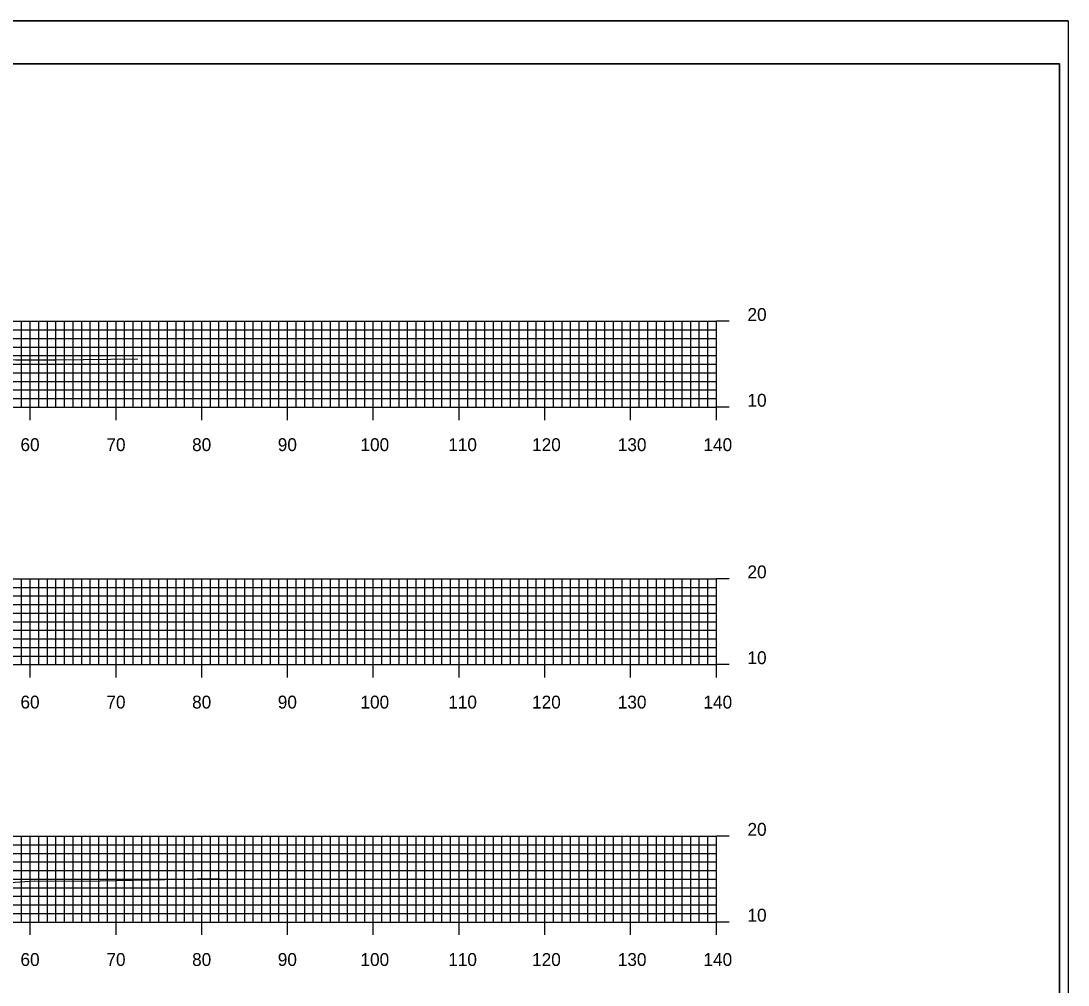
# Model space of a CAD drawing. Extents: x 40011 to 50684, y 49949 to 72236.
# Drawn here: x 41262.1 to 41384.2, y 71043.6 to 71156 of the extents above; entities that cross this region are included whole.
import ezdxf

# ---------------------------------------------------------------- set-up
doc = ezdxf.new("R2010")
doc.units = 0
for name, color, linetype in [('1', 7, 'Continuous'), ('41', 7, 'Continuous'), ('51', 7, 'Continuous'), ('52', 7, 'Continuous'), ('53', 7, 'Continuous'), ('54', 7, 'Continuous'), ('55', 7, 'Continuous'), ('57', 7, 'Continuous')]:
    doc.layers.add(name, color=color, linetype=linetype)

msp = doc.modelspace()

# ---------------------------------------------------------------- linework, layer by layer
at = {"layer": '1'}
for p, q in [((41384.22, 71155.98), (41034.83, 71155.98)), ((41383.22, 71150.98), (41053.22, 71150.98)), ((41383.22, 70940.98), (41383.22, 71150.98))]:
    msp.add_line(p, q, dxfattribs=at)
at = {"layer": '41'}
for points in [[(41034.83, 71155.98), (41384.22, 71155.98), (41384.22, 70935.98), (41034.83, 70935.98)], [(41053.22, 71150.98), (41383.22, 71150.98), (41383.22, 70940.98), (41053.22, 70940.98)]]:
    msp.add_lwpolyline(points, close=True, dxfattribs=at)
at = {"layer": '51'}
for p, q in [((41343.22, 71110.98), (41343.22, 71120.98)), ((41344.72, 71120.98), (41343.22, 71120.98)), ((41344.72, 71110.98), (41343.22, 71110.98)), ((41343.22, 71080.98), (41343.22, 71090.98)), ((41344.72, 71090.98), (41343.22, 71090.98)), ((41344.72, 71080.98), (41343.22, 71080.98)), ((41343.22, 71050.98), (41343.22, 71060.98)), ((41344.72, 71060.98), (41343.22, 71060.98)), ((41344.72, 71050.98), (41343.22, 71050.98))]:
    msp.add_line(p, q, dxfattribs=at)
at = {"layer": '52'}
for p, q in [((41063.22, 71110.98), (41343.22, 71110.98)), ((41263.22, 71109.48), (41263.22, 71110.98)), ((41273.22, 71109.48), (41273.22, 71110.98)), ((41283.22, 71109.48), (41283.22, 71110.98)), ((41293.22, 71109.48), (41293.22, 71110.98)), ((41303.22, 71109.48), (41303.22, 71110.98)), ((41313.22, 71109.48), (41313.22, 71110.98)), ((41323.22, 71109.48), (41323.22, 71110.98)), ((41333.22, 71109.48), (41333.22, 71110.98)), ((41343.22, 71109.48), (41343.22, 71110.98)), ((41063.22, 71080.98), (41343.22, 71080.98)), ((41263.22, 71079.48), (41263.22, 71080.98)), ((41273.22, 71079.48), (41273.22, 71080.98)), ((41283.22, 71079.48), (41283.22, 71080.98)), ((41293.22, 71079.48), (41293.22, 71080.98)), ((41303.22, 71079.48), (41303.22, 71080.98)), ((41313.22, 71079.48), (41313.22, 71080.98)), ((41323.22, 71079.48), (41323.22, 71080.98)), ((41333.22, 71079.48), (41333.22, 71080.98)), ((41343.22, 71079.48), (41343.22, 71080.98)), ((41063.22, 71050.98), (41343.22, 71050.98)), ((41263.22, 71049.48), (41263.22, 71050.98)), ((41273.22, 71049.48), (41273.22, 71050.98)), ((41283.22, 71049.48), (41283.22, 71050.98)), ((41293.22, 71049.48), (41293.22, 71050.98)), ((41303.22, 71049.48), (41303.22, 71050.98)), ((41313.22, 71049.48), (41313.22, 71050.98)), ((41323.22, 71049.48), (41323.22, 71050.98)), ((41333.22, 71049.48), (41333.22, 71050.98)), ((41343.22, 71049.48), (41343.22, 71050.98))]:
    msp.add_line(p, q, dxfattribs=at)
at = {"layer": '53'}
for p, q in [((41063.22, 71119.98), (41343.22, 71119.98)), ((41063.22, 71118.98), (41343.22, 71118.98)), ((41063.22, 71117.98), (41343.22, 71117.98)), ((41063.22, 71116.98), (41343.22, 71116.98)), ((41063.22, 71115.98), (41343.22, 71115.98)), ((41063.22, 71114.98), (41343.22, 71114.98)), ((41063.22, 71113.98), (41343.22, 71113.98)), ((41063.22, 71112.98), (41343.22, 71112.98)), ((41063.22, 71111.98), (41343.22, 71111.98)), ((41063.22, 71089.98), (41343.22, 71089.98)), ((41063.22, 71088.98), (41343.22, 71088.98)), ((41063.22, 71087.98), (41343.22, 71087.98)), ((41063.22, 71086.98), (41343.22, 71086.98)), ((41063.22, 71085.98), (41343.22, 71085.98)), ((41063.22, 71084.98), (41343.22, 71084.98)), ((41063.22, 71083.98), (41343.22, 71083.98)), ((41063.22, 71082.98), (41343.22, 71082.98)), ((41063.22, 71081.98), (41343.22, 71081.98)), ((41063.22, 71059.98), (41343.22, 71059.98)), ((41063.22, 71058.98), (41343.22, 71058.98)), ((41063.22, 71057.98), (41343.22, 71057.98)), ((41063.22, 71056.98), (41343.22, 71056.98)), ((41063.22, 71055.98), (41343.22, 71055.98)), ((41063.22, 71054.98), (41343.22, 71054.98)), ((41063.22, 71053.98), (41343.22, 71053.98)), ((41063.22, 71052.98), (41343.22, 71052.98)), ((41063.22, 71051.98), (41343.22, 71051.98))]:
    msp.add_line(p, q, dxfattribs=at)
at = {"layer": '54'}
for p, q in [((41262.22, 71110.98), (41262.22, 71120.98)), ((41264.22, 71110.98), (41264.22, 71120.98)), ((41265.22, 71110.98), (41265.22, 71120.98)), ((41266.22, 71110.98), (41266.22, 71120.98)), ((41267.22, 71110.98), (41267.22, 71120.98)), ((41268.22, 71110.98), (41268.22, 71120.98)), ((41269.22, 71110.98), (41269.22, 71120.98)), ((41270.22, 71110.98), (41270.22, 71120.98)), ((41271.22, 71110.98), (41271.22, 71120.98)), ((41272.22, 71110.98), (41272.22, 71120.98)), ((41274.22, 71110.98), (41274.22, 71120.98)), ((41275.22, 71110.98), (41275.22, 71120.98)), ((41276.22, 71110.98), (41276.22, 71120.98)), ((41277.22, 71110.98), (41277.22, 71120.98)), ((41278.22, 71110.98), (41278.22, 71120.98)), ((41279.22, 71110.98), (41279.22, 71120.98)), ((41280.22, 71110.98), (41280.22, 71120.98)), ((41281.22, 71110.98), (41281.22, 71120.98)), ((41282.22, 71110.98), (41282.22, 71120.98)), ((41284.22, 71110.98), (41284.22, 71120.98)), ((41285.22, 71110.98), (41285.22, 71120.98)), ((41286.22, 71110.98), (41286.22, 71120.98)), ((41287.22, 71110.98), (41287.22, 71120.98)), ((41288.22, 71110.98), (41288.22, 71120.98)), ((41289.22, 71110.98), (41289.22, 71120.98)), ((41290.22, 71110.98), (41290.22, 71120.98)), ((41291.22, 71110.98), (41291.22, 71120.98)), ((41292.22, 71110.98), (41292.22, 71120.98)), ((41294.22, 71110.98), (41294.22, 71120.98)), ((41295.22, 71110.98), (41295.22, 71120.98)), ((41296.22, 71110.98), (41296.22, 71120.98)), ((41297.22, 71110.98), (41297.22, 71120.98)), ((41298.22, 71110.98), (41298.22, 71120.98)), ((41299.22, 71110.98), (41299.22, 71120.98)), ((41300.22, 71110.98), (41300.22, 71120.98)), ((41301.22, 71110.98), (41301.22, 71120.98)), ((41302.22, 71110.98), (41302.22, 71120.98)), ((41304.22, 71110.98), (41304.22, 71120.98)), ((41305.22, 71110.98), (41305.22, 71120.98)), ((41306.22, 71110.98), (41306.22, 71120.98)), ((41307.22, 71110.98), (41307.22, 71120.98)), ((41308.22, 71110.98), (41308.22, 71120.98)), ((41309.22, 71110.98), (41309.22, 71120.98)), ((41310.22, 71110.98), (41310.22, 71120.98)), ((41311.22, 71110.98), (41311.22, 71120.98)), ((41312.22, 71110.98), (41312.22, 71120.98)), ((41314.22, 71110.98), (41314.22, 71120.98)), ((41315.22, 71110.98), (41315.22, 71120.98)), ((41316.22, 71110.98), (41316.22, 71120.98)), ((41317.22, 71110.98), (41317.22, 71120.98)), ((41318.22, 71110.98), (41318.22, 71120.98)), ((41319.22, 71110.98), (41319.22, 71120.98)), ((41320.22, 71110.98), (41320.22, 71120.98)), ((41321.22, 71110.98), (41321.22, 71120.98)), ((41322.22, 71110.98), (41322.22, 71120.98)), ((41324.22, 71110.98), (41324.22, 71120.98)), ((41325.22, 71110.98), (41325.22, 71120.98)), ((41326.22, 71110.98), (41326.22, 71120.98)), ((41327.22, 71110.98), (41327.22, 71120.98)), ((41328.22, 71110.98), (41328.22, 71120.98)), ((41329.22, 71110.98), (41329.22, 71120.98)), ((41330.22, 71110.98), (41330.22, 71120.98)), ((41331.22, 71110.98), (41331.22, 71120.98)), ((41332.22, 71110.98), (41332.22, 71120.98)), ((41334.22, 71110.98), (41334.22, 71120.98)), ((41335.22, 71110.98), (41335.22, 71120.98)), ((41336.22, 71110.98), (41336.22, 71120.98)), ((41337.22, 71110.98), (41337.22, 71120.98)), ((41338.22, 71110.98), (41338.22, 71120.98)), ((41339.22, 71110.98), (41339.22, 71120.98)), ((41340.22, 71110.98), (41340.22, 71120.98)), ((41341.22, 71110.98), (41341.22, 71120.98)), ((41342.22, 71110.98), (41342.22, 71120.98)), ((41262.22, 71080.98), (41262.22, 71090.98)), ((41264.22, 71080.98), (41264.22, 71090.98)), ((41265.22, 71080.98), (41265.22, 71090.98)), ((41266.22, 71080.98), (41266.22, 71090.98)), ((41267.22, 71080.98), (41267.22, 71090.98)), ((41268.22, 71080.98), (41268.22, 71090.98)), ((41269.22, 71080.98), (41269.22, 71090.98)), ((41270.22, 71080.98), (41270.22, 71090.98)), ((41271.22, 71080.98), (41271.22, 71090.98)), ((41272.22, 71080.98), (41272.22, 71090.98)), ((41274.22, 71080.98), (41274.22, 71090.98)), ((41275.22, 71080.98), (41275.22, 71090.98)), ((41276.22, 71080.98), (41276.22, 71090.98)), ((41277.22, 71080.98), (41277.22, 71090.98)), ((41278.22, 71080.98), (41278.22, 71090.98)), ((41279.22, 71080.98), (41279.22, 71090.98)), ((41280.22, 71080.98), (41280.22, 71090.98)), ((41281.22, 71080.98), (41281.22, 71090.98)), ((41282.22, 71080.98), (41282.22, 71090.98)), ((41284.22, 71080.98), (41284.22, 71090.98)), ((41285.22, 71080.98), (41285.22, 71090.98)), ((41286.22, 71080.98), (41286.22, 71090.98)), ((41287.22, 71080.98), (41287.22, 71090.98)), ((41288.22, 71080.98), (41288.22, 71090.98)), ((41289.22, 71080.98), (41289.22, 71090.98)), ((41290.22, 71080.98), (41290.22, 71090.98)), ((41291.22, 71080.98), (41291.22, 71090.98)), ((41292.22, 71080.98), (41292.22, 71090.98)), ((41294.22, 71080.98), (41294.22, 71090.98)), ((41295.22, 71080.98), (41295.22, 71090.98)), ((41296.22, 71080.98), (41296.22, 71090.98)), ((41297.22, 71080.98), (41297.22, 71090.98)), ((41298.22, 71080.98), (41298.22, 71090.98)), ((41299.22, 71080.98), (41299.22, 71090.98)), ((41300.22, 71080.98), (41300.22, 71090.98)), ((41301.22, 71080.98), (41301.22, 71090.98)), ((41302.22, 71080.98), (41302.22, 71090.98)), ((41304.22, 71080.98), (41304.22, 71090.98)), ((41305.22, 71080.98), (41305.22, 71090.98)), ((41306.22, 71080.98), (41306.22, 71090.98)), ((41307.22, 71080.98), (41307.22, 71090.98)), ((41308.22, 71080.98), (41308.22, 71090.98)), ((41309.22, 71080.98), (41309.22, 71090.98)), ((41310.22, 71080.98), (41310.22, 71090.98)), ((41311.22, 71080.98), (41311.22, 71090.98)), ((41312.22, 71080.98), (41312.22, 71090.98)), ((41314.22, 71080.98), (41314.22, 71090.98)), ((41315.22, 71080.98), (41315.22, 71090.98)), ((41316.22, 71080.98), (41316.22, 71090.98)), ((41317.22, 71080.98), (41317.22, 71090.98)), ((41318.22, 71080.98), (41318.22, 71090.98)), ((41319.22, 71080.98), (41319.22, 71090.98)), ((41320.22, 71080.98), (41320.22, 71090.98)), ((41321.22, 71080.98), (41321.22, 71090.98)), ((41322.22, 71080.98), (41322.22, 71090.98)), ((41324.22, 71080.98), (41324.22, 71090.98)), ((41325.22, 71080.98), (41325.22, 71090.98)), ((41326.22, 71080.98), (41326.22, 71090.98)), ((41327.22, 71080.98), (41327.22, 71090.98)), ((41328.22, 71080.98), (41328.22, 71090.98)), ((41329.22, 71080.98), (41329.22, 71090.98)), ((41330.22, 71080.98), (41330.22, 71090.98)), ((41331.22, 71080.98), (41331.22, 71090.98)), ((41332.22, 71080.98), (41332.22, 71090.98)), ((41334.22, 71080.98), (41334.22, 71090.98)), ((41335.22, 71080.98), (41335.22, 71090.98)), ((41336.22, 71080.98), (41336.22, 71090.98)), ((41337.22, 71080.98), (41337.22, 71090.98)), ((41338.22, 71080.98), (41338.22, 71090.98)), ((41339.22, 71080.98), (41339.22, 71090.98)), ((41340.22, 71080.98), (41340.22, 71090.98)), ((41341.22, 71080.98), (41341.22, 71090.98)), ((41342.22, 71080.98), (41342.22, 71090.98)), ((41262.22, 71050.98), (41262.22, 71060.98)), ((41264.22, 71050.98), (41264.22, 71060.98)), ((41265.22, 71050.98), (41265.22, 71060.98)), ((41266.22, 71050.98), (41266.22, 71060.98)), ((41267.22, 71050.98), (41267.22, 71060.98)), ((41268.22, 71050.98), (41268.22, 71060.98)), ((41269.22, 71050.98), (41269.22, 71060.98)), ((41270.22, 71050.98), (41270.22, 71060.98)), ((41271.22, 71050.98), (41271.22, 71060.98)), ((41272.22, 71050.98), (41272.22, 71060.98)), ((41274.22, 71050.98), (41274.22, 71060.98)), ((41275.22, 71050.98), (41275.22, 71060.98)), ((41276.22, 71050.98), (41276.22, 71060.98)), ((41277.22, 71050.98), (41277.22, 71060.98)), ((41278.22, 71050.98), (41278.22, 71060.98)), ((41279.22, 71050.98), (41279.22, 71060.98)), ((41280.22, 71050.98), (41280.22, 71060.98)), ((41281.22, 71050.98), (41281.22, 71060.98)), ((41282.22, 71050.98), (41282.22, 71060.98)), ((41284.22, 71050.98), (41284.22, 71060.98)), ((41285.22, 71050.98), (41285.22, 71060.98)), ((41286.22, 71050.98), (41286.22, 71060.98)), ((41287.22, 71050.98), (41287.22, 71060.98)), ((41288.22, 71050.98), (41288.22, 71060.98)), ((41289.22, 71050.98), (41289.22, 71060.98)), ((41290.22, 71050.98), (41290.22, 71060.98)), ((41291.22, 71050.98), (41291.22, 71060.98)), ((41292.22, 71050.98), (41292.22, 71060.98)), ((41294.22, 71050.98), (41294.22, 71060.98)), ((41295.22, 71050.98), (41295.22, 71060.98)), ((41296.22, 71050.98), (41296.22, 71060.98)), ((41297.22, 71050.98), (41297.22, 71060.98)), ((41298.22, 71050.98), (41298.22, 71060.98)), ((41299.22, 71050.98), (41299.22, 71060.98)), ((41300.22, 71050.98), (41300.22, 71060.98)), ((41301.22, 71050.98), (41301.22, 71060.98)), ((41302.22, 71050.98), (41302.22, 71060.98)), ((41304.22, 71050.98), (41304.22, 71060.98)), ((41305.22, 71050.98), (41305.22, 71060.98)), ((41306.22, 71050.98), (41306.22, 71060.98)), ((41307.22, 71050.98), (41307.22, 71060.98)), ((41308.22, 71050.98), (41308.22, 71060.98)), ((41309.22, 71050.98), (41309.22, 71060.98)), ((41310.22, 71050.98), (41310.22, 71060.98)), ((41311.22, 71050.98), (41311.22, 71060.98)), ((41312.22, 71050.98), (41312.22, 71060.98)), ((41314.22, 71050.98), (41314.22, 71060.98)), ((41315.22, 71050.98), (41315.22, 71060.98)), ((41316.22, 71050.98), (41316.22, 71060.98)), ((41317.22, 71050.98), (41317.22, 71060.98)), ((41318.22, 71050.98), (41318.22, 71060.98)), ((41319.22, 71050.98), (41319.22, 71060.98)), ((41320.22, 71050.98), (41320.22, 71060.98)), ((41321.22, 71050.98), (41321.22, 71060.98)), ((41322.22, 71050.98), (41322.22, 71060.98)), ((41324.22, 71050.98), (41324.22, 71060.98)), ((41325.22, 71050.98), (41325.22, 71060.98)), ((41326.22, 71050.98), (41326.22, 71060.98)), ((41327.22, 71050.98), (41327.22, 71060.98)), ((41328.22, 71050.98), (41328.22, 71060.98)), ((41329.22, 71050.98), (41329.22, 71060.98)), ((41330.22, 71050.98), (41330.22, 71060.98)), ((41331.22, 71050.98), (41331.22, 71060.98)), ((41332.22, 71050.98), (41332.22, 71060.98)), ((41334.22, 71050.98), (41334.22, 71060.98)), ((41335.22, 71050.98), (41335.22, 71060.98)), ((41336.22, 71050.98), (41336.22, 71060.98)), ((41337.22, 71050.98), (41337.22, 71060.98)), ((41338.22, 71050.98), (41338.22, 71060.98)), ((41339.22, 71050.98), (41339.22, 71060.98)), ((41340.22, 71050.98), (41340.22, 71060.98)), ((41341.22, 71050.98), (41341.22, 71060.98)), ((41342.22, 71050.98), (41342.22, 71060.98))]:
    msp.add_line(p, q, dxfattribs=at)
at = {"layer": '55'}
for p, q in [((41063.22, 71120.98), (41343.22, 71120.98)), ((41263.22, 71110.98), (41263.22, 71120.98)), ((41273.22, 71110.98), (41273.22, 71120.98)), ((41283.22, 71110.98), (41283.22, 71120.98)), ((41293.22, 71110.98), (41293.22, 71120.98)), ((41303.22, 71110.98), (41303.22, 71120.98)), ((41313.22, 71110.98), (41313.22, 71120.98)), ((41323.22, 71110.98), (41323.22, 71120.98)), ((41333.22, 71110.98), (41333.22, 71120.98)), ((41343.22, 71110.98), (41343.22, 71120.98)), ((41063.22, 71110.98), (41343.22, 71110.98)), ((41063.22, 71090.98), (41343.22, 71090.98)), ((41263.22, 71080.98), (41263.22, 71090.98)), ((41273.22, 71080.98), (41273.22, 71090.98)), ((41283.22, 71080.98), (41283.22, 71090.98)), ((41293.22, 71080.98), (41293.22, 71090.98)), ((41303.22, 71080.98), (41303.22, 71090.98)), ((41313.22, 71080.98), (41313.22, 71090.98)), ((41323.22, 71080.98), (41323.22, 71090.98)), ((41333.22, 71080.98), (41333.22, 71090.98)), ((41343.22, 71080.98), (41343.22, 71090.98)), ((41063.22, 71080.98), (41343.22, 71080.98)), ((41063.22, 71060.98), (41343.22, 71060.98)), ((41263.22, 71050.98), (41263.22, 71060.98)), ((41273.22, 71050.98), (41273.22, 71060.98)), ((41283.22, 71050.98), (41283.22, 71060.98)), ((41293.22, 71050.98), (41293.22, 71060.98)), ((41303.22, 71050.98), (41303.22, 71060.98)), ((41313.22, 71050.98), (41313.22, 71060.98)), ((41323.22, 71050.98), (41323.22, 71060.98)), ((41333.22, 71050.98), (41333.22, 71060.98)), ((41343.22, 71050.98), (41343.22, 71060.98)), ((41063.22, 71050.98), (41343.22, 71050.98))]:
    msp.add_line(p, q, dxfattribs=at)
at = {"layer": '57'}
for points in [[(41133.05, 71115.83), (41136.36, 71115.8), (41171.49, 71115.67), (41174.19, 71115.66), (41175.73, 71115.64), (41181.34, 71115.15), (41182.91, 71115.03), (41183.07, 71115.03), (41203.79, 71115.42), (41204.58, 71115.4), (41208.21, 71115.34), (41225.9, 71115.04), (41226.01, 71115.03), (41228.89, 71115.6), (41229.3, 71115.73), (41229.73, 71115.74), (41246.59, 71116.68), (41247.29, 71116.67), (41247.84, 71116.71), (41254.23, 71116.58), (41261.5, 71116.48), (41266.23, 71116.51), (41275.75, 71116.61)], [(41260.89, 71055.6), (41263.76, 71055.79), (41269.48, 71055.74), (41282.67, 71056.01), (41285.28, 71056)]]:
    msp.add_lwpolyline(points, dxfattribs=at)

# ---------------------------------------------------------------- texts
at = {"layer": '51'}
for s, p in [('20', (41346.84, 71121.03)), ('10', (41346.84, 71111.03)), ('20', (41346.84, 71091.03)), ('10', (41346.84, 71081.03)), ('20', (41346.84, 71061.03)), ('10', (41346.84, 71051.03))]:
    msp.add_text(s, height=1.5, dxfattribs=at).set_placement(p)
at = {"layer": '52'}
for s, p in [('60', (41262.08, 71105.86)), ('70', (41272.1, 71105.86)), ('80', (41282.09, 71105.86)), ('90', (41292.08, 71105.86)), ('100', (41301.72, 71105.86)), ('110', (41311.95, 71105.86)), ('120', (41321.73, 71105.86)), ('130', (41331.72, 71105.86)), ('140', (41341.71, 71105.86)), ('60', (41262.08, 71075.86)), ('70', (41272.1, 71075.86)), ('80', (41282.09, 71075.86)), ('90', (41292.08, 71075.86)), ('100', (41301.72, 71075.86)), ('110', (41311.95, 71075.86)), ('120', (41321.73, 71075.86)), ('130', (41331.72, 71075.86)), ('140', (41341.71, 71075.86)), ('60', (41262.08, 71045.86)), ('70', (41272.1, 71045.86)), ('80', (41282.09, 71045.86)), ('90', (41292.08, 71045.86)), ('100', (41301.72, 71045.86)), ('110', (41311.95, 71045.86)), ('120', (41321.73, 71045.86)), ('130', (41331.72, 71045.86)), ('140', (41341.71, 71045.86))]:
    msp.add_text(s, height=1.5, dxfattribs=at).set_placement(p)

doc.saveas('drawing.dxf')
